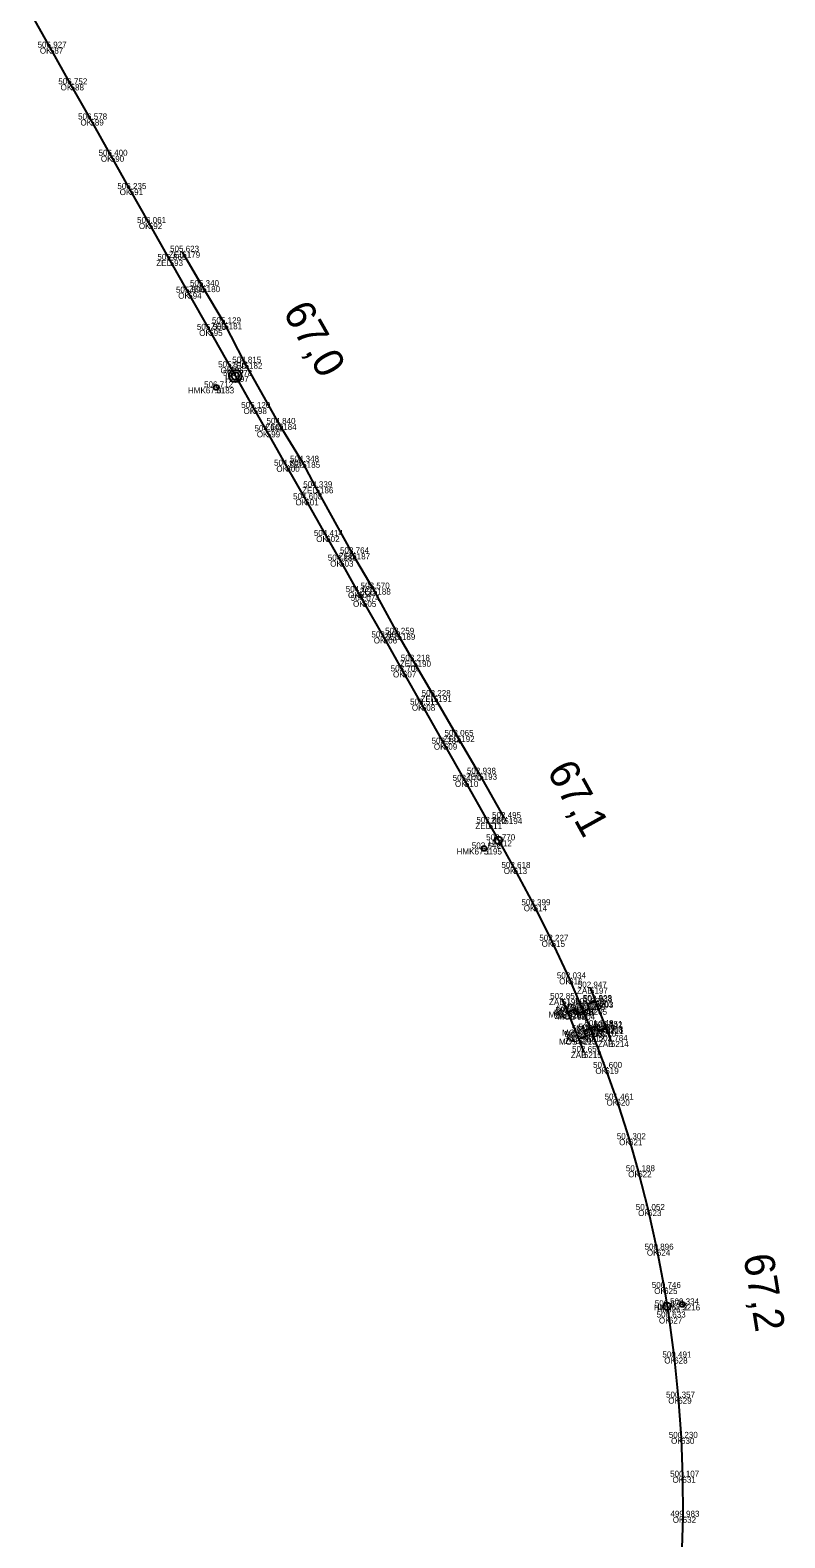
# Model space of a CAD drawing. Extents: x -621782 to -610392, y -1141853 to -1122321.
# Drawn here: x -621496.5 to -621345.8, y -1124121.2 to -1123820.3 of the extents above; entities that cross this region are included whole.
import ezdxf

# ---------------------------------------------------------------- set-up
doc = ezdxf.new("R2010")
doc.units = 0
for name, color, linetype in [('Vrstva 1', 7, 'Continuous'), ('Vrstva 13', 7, 'Continuous'), ('Vrstva 17', 7, 'Continuous'), ('Vrstva 18', 7, 'Continuous'), ('Vrstva 60', 7, 'Continuous'), ('Vrstva 61', 7, 'Continuous'), ('Vrstva 62', 7, 'Continuous'), ('Vrstva 7', 7, 'Continuous')]:
    doc.layers.add(name, color=color, linetype=linetype)

msp = doc.modelspace()

# ---------------------------------------------------------------- linework, layer by layer
at = {"layer": 'Vrstva 1'}
msp.add_lwpolyline([(-621496.51, -1123816.85), (-621492.58, -1123823.83), (-621488.44, -1123831.16), (-621484.49, -1123838.17), (-621480.41, -1123845.41), (-621476.64, -1123852.06), (-621472.82, -1123858.84), (-621468.66, -1123866.19), (-621464.95, -1123872.74), (-621460.76, -1123880.15), (-621456.52, -1123887.64), (-621455.54, -1123889.36), (-621451.92, -1123895.75), (-621449.27, -1123900.4), (-621445.37, -1123907.28), (-621441.56, -1123913.97), (-621437.4, -1123921.29), (-621434.62, -1123926.2), (-621431.05, -1123932.48), (-621430.06, -1123934.23), (-621425.92, -1123941.53), (-621422.08, -1123948.31), (-621418.3, -1123954.96), (-621413.91, -1123962.73), (-621409.7, -1123970.15), (-621404.96, -1123978.54), (-621403.01, -1123982.01), (-621399.96, -1123987.53), (-621395.96, -1123994.97), (-621392.39, -1124002.07), (-621388.89, -1124009.57), (-621386.19, -1124015.81), (-621384.56, -1124019.81), (-621381.67, -1124027.43), (-621379.45, -1124033.75), (-621376.93, -1124041.66), (-621375.1, -1124048.05), (-621373.13, -1124055.8), (-621371.38, -1124063.7), (-621369.93, -1124071.35), (-621369.33, -1124075), (-621368.97, -1124077.24), (-621367.91, -1124085.22), (-621367.1, -1124093.23), (-621366.55, -1124101.26), (-621366.27, -1124109.02), (-621366.22, -1124117.01), (-621366.44, -1124125.41)], dxfattribs=at)
at = {"layer": 'Vrstva 13'}
msp.add_lwpolyline([(-621466.13, -1123864.56), (-621462.15, -1123871.42), (-621457.76, -1123878.84), (-621453.7, -1123886.7), (-621446.87, -1123898.92), (-621442.18, -1123906.48), (-621439.53, -1123911.57), (-621432.2, -1123924.75), (-621428.07, -1123931.78), (-621423.17, -1123940.81), (-621420.04, -1123946.19), (-621415.89, -1123953.23), (-621411.33, -1123961.18), (-621406.85, -1123968.73), (-621401.83, -1123977.58)], dxfattribs=at)
at = {"layer": 'Vrstva 17'}
for points in [[(-621384.72, -1124011.41), (-621383.62, -1124014.22), (-621381.65, -1124019.25), (-621380.55, -1124022.06)], [(-621390.32, -1124013.67), (-621389.17, -1124016.47), (-621387.1, -1124021.43), (-621385.95, -1124024.26)]]:
    msp.add_lwpolyline(points, dxfattribs=at)
at = {"layer": 'Vrstva 18'}
for points in [[(-621389.06, -1124016.19), (-621387.68, -1124015.64), (-621387.27, -1124016.6), (-621384.89, -1124015.63), (-621385.22, -1124014.66), (-621383.7, -1124014.09)], [(-621386.96, -1124021.61), (-621385.48, -1124021.01), (-621385.89, -1124020.04), (-621383.4, -1124019.09), (-621383.06, -1124020.02), (-621381.59, -1124019.45)]]:
    msp.add_lwpolyline(points, dxfattribs=at)
at = {"layer": 'Vrstva 60'}
for p, q in [((-621492.58, -1123823.83), (-621492.58, -1123823.83)), ((-621488.44, -1123831.16), (-621488.44, -1123831.16)), ((-621484.49, -1123838.17), (-621484.49, -1123838.17)), ((-621480.41, -1123845.41), (-621480.41, -1123845.41)), ((-621476.64, -1123852.06), (-621476.64, -1123852.06)), ((-621472.82, -1123858.84), (-621472.82, -1123858.84)), ((-621466.13, -1123864.56), (-621466.13, -1123864.56)), ((-621468.66, -1123866.19), (-621468.66, -1123866.19)), ((-621462.15, -1123871.42), (-621462.15, -1123871.42)), ((-621464.95, -1123872.74), (-621464.95, -1123872.74)), ((-621460.76, -1123880.15), (-621460.76, -1123880.15)), ((-621457.76, -1123878.84), (-621457.76, -1123878.84)), ((-621453.7, -1123886.7), (-621453.7, -1123886.7)), ((-621456.52, -1123887.64), (-621456.52, -1123887.64)), ((-621455.54, -1123889.36), (-621455.54, -1123889.36)), ((-621459.34, -1123891.63), (-621459.34, -1123891.63)), ((-621451.92, -1123895.75), (-621451.92, -1123895.75)), ((-621446.87, -1123898.92), (-621446.87, -1123898.92)), ((-621449.27, -1123900.4), (-621449.27, -1123900.4)), ((-621445.37, -1123907.28), (-621445.37, -1123907.28)), ((-621442.18, -1123906.48), (-621442.18, -1123906.48)), ((-621441.56, -1123913.97), (-621441.56, -1123913.97)), ((-621439.53, -1123911.57), (-621439.53, -1123911.57)), ((-621437.4, -1123921.29), (-621437.4, -1123921.29)), ((-621434.62, -1123926.2), (-621434.62, -1123926.2)), ((-621432.2, -1123924.75), (-621432.2, -1123924.75)), ((-621428.07, -1123931.78), (-621428.07, -1123931.78)), ((-621431.05, -1123932.48), (-621431.05, -1123932.48)), ((-621430.06, -1123934.23), (-621430.06, -1123934.23)), ((-621423.17, -1123940.81), (-621423.17, -1123940.81)), ((-621425.92, -1123941.53), (-621425.92, -1123941.53)), ((-621420.04, -1123946.19), (-621420.04, -1123946.19)), ((-621422.08, -1123948.31), (-621422.08, -1123948.31)), ((-621415.89, -1123953.23), (-621415.89, -1123953.23)), ((-621418.3, -1123954.96), (-621418.3, -1123954.96)), ((-621411.33, -1123961.18), (-621411.33, -1123961.18)), ((-621413.91, -1123962.73), (-621413.91, -1123962.73)), ((-621409.7, -1123970.15), (-621409.7, -1123970.15)), ((-621406.85, -1123968.73), (-621406.85, -1123968.73)), ((-621404.96, -1123978.54), (-621404.96, -1123978.54)), ((-621401.83, -1123977.58), (-621401.83, -1123977.58)), ((-621403.01, -1123982.01), (-621403.01, -1123982.01)), ((-621405.88, -1123983.64), (-621405.88, -1123983.64)), ((-621399.96, -1123987.53), (-621399.96, -1123987.53)), ((-621395.96, -1123994.97), (-621395.96, -1123994.97)), ((-621392.39, -1124002.07), (-621392.39, -1124002.07)), ((-621388.89, -1124009.57), (-621388.89, -1124009.57)), ((-621384.72, -1124011.41), (-621384.72, -1124011.41)), ((-621390.32, -1124013.67), (-621390.32, -1124013.67)), ((-621389.17, -1124016.47), (-621389.17, -1124016.47)), ((-621389.06, -1124016.19), (-621389.06, -1124016.19)), ((-621387.68, -1124015.64), (-621387.68, -1124015.64)), ((-621386.19, -1124015.81), (-621386.19, -1124015.81)), ((-621385.22, -1124014.66), (-621385.22, -1124014.66)), ((-621384.89, -1124015.63), (-621384.89, -1124015.63)), ((-621383.7, -1124014.09), (-621383.7, -1124014.09)), ((-621383.62, -1124014.22), (-621383.62, -1124014.22)), ((-621387.27, -1124016.6), (-621387.27, -1124016.6)), ((-621383.4, -1124019.09), (-621383.4, -1124019.09)), ((-621381.65, -1124019.25), (-621381.65, -1124019.25)), ((-621381.59, -1124019.45), (-621381.59, -1124019.45)), ((-621387.1, -1124021.43), (-621387.1, -1124021.43)), ((-621386.96, -1124021.61), (-621386.96, -1124021.61)), ((-621385.89, -1124020.04), (-621385.89, -1124020.04)), ((-621385.48, -1124021.01), (-621385.48, -1124021.01)), ((-621384.56, -1124019.81), (-621384.56, -1124019.81)), ((-621383.06, -1124020.02), (-621383.06, -1124020.02)), ((-621380.55, -1124022.06), (-621380.55, -1124022.06)), ((-621385.95, -1124024.26), (-621385.95, -1124024.26)), ((-621381.67, -1124027.43), (-621381.67, -1124027.43)), ((-621379.45, -1124033.75), (-621379.45, -1124033.75)), ((-621376.93, -1124041.66), (-621376.93, -1124041.66)), ((-621375.1, -1124048.05), (-621375.1, -1124048.05)), ((-621373.13, -1124055.8), (-621373.13, -1124055.8)), ((-621371.38, -1124063.7), (-621371.38, -1124063.7)), ((-621369.93, -1124071.35), (-621369.93, -1124071.35)), ((-621369.33, -1124075), (-621369.33, -1124075)), ((-621366.3, -1124074.63), (-621366.3, -1124074.63)), ((-621368.97, -1124077.24), (-621368.97, -1124077.24)), ((-621367.91, -1124085.22), (-621367.91, -1124085.22)), ((-621367.1, -1124093.23), (-621367.1, -1124093.23)), ((-621366.55, -1124101.26), (-621366.55, -1124101.26)), ((-621366.27, -1124109.02), (-621366.27, -1124109.02)), ((-621366.22, -1124117.01), (-621366.22, -1124117.01))]:
    msp.add_line(p, q, dxfattribs=at)
at = {"layer": 'Vrstva 7'}
for p, q in [((-621459.37, -1123891.58), (-621459.32, -1123891.67)), ((-621405.9, -1123983.59), (-621405.85, -1123983.68)), ((-621366.31, -1124074.58), (-621366.29, -1124074.68))]:
    msp.add_line(p, q, dxfattribs=at)
for centre, radius in [((-621455.54, -1123889.36), 1.25), ((-621455.54, -1123889.36), 0.752), ((-621459.34, -1123891.63), 0.5), ((-621405.88, -1123983.64), 0.5), ((-621403.01, -1123982.01), 0.75), ((-621369.33, -1124075), 0.75), ((-621366.3, -1124074.63), 0.5)]:
    msp.add_circle(centre, radius, dxfattribs=at)

# ---------------------------------------------------------------- texts
at = {"layer": 'Vrstva 60'}
for s, p in [('587', (-621492.58, -1123825.03)), ('588', (-621488.44, -1123832.36)), ('589', (-621484.49, -1123839.37)), ('590', (-621480.41, -1123846.61)), ('591', (-621476.64, -1123853.26)), ('592', (-621472.82, -1123860.04)), ('5179', (-621466.13, -1123865.76)), ('593', (-621468.66, -1123867.39)), ('5180', (-621462.15, -1123872.62)), ('594', (-621464.95, -1123873.94)), ('595', (-621460.76, -1123881.35)), ('5181', (-621457.76, -1123880.04)), ('5182', (-621453.7, -1123887.9)), ('596', (-621456.52, -1123888.84)), ('597', (-621455.54, -1123890.56)), ('5183', (-621459.34, -1123892.83)), ('598', (-621451.92, -1123896.95)), ('5184', (-621446.87, -1123900.12)), ('599', (-621449.27, -1123901.6)), ('600', (-621445.37, -1123908.48)), ('5185', (-621442.18, -1123907.68)), ('601', (-621441.56, -1123915.17)), ('5186', (-621439.53, -1123912.77)), ('602', (-621437.4, -1123922.49)), ('603', (-621434.62, -1123927.4)), ('5187', (-621432.2, -1123925.95)), ('5188', (-621428.07, -1123932.98)), ('604', (-621431.05, -1123933.68)), ('605', (-621430.06, -1123935.43)), ('5189', (-621423.17, -1123942.01)), ('606', (-621425.92, -1123942.73)), ('5190', (-621420.04, -1123947.39)), ('607', (-621422.08, -1123949.51)), ('5191', (-621415.89, -1123954.43)), ('608', (-621418.3, -1123956.16)), ('5192', (-621411.33, -1123962.38)), ('609', (-621413.91, -1123963.93)), ('610', (-621409.7, -1123971.35)), ('5193', (-621406.85, -1123969.93)), ('611', (-621404.96, -1123979.74)), ('5194', (-621401.83, -1123978.78)), ('612', (-621403.01, -1123983.21)), ('5195', (-621405.88, -1123984.84)), ('613', (-621399.96, -1123988.73)), ('614', (-621395.96, -1123996.17)), ('615', (-621392.39, -1124003.27)), ('616', (-621388.89, -1124010.77)), ('5197', (-621384.72, -1124012.61)), ('5196', (-621390.32, -1124014.87)), ('5202', (-621389.17, -1124017.67)), ('5198', (-621389.06, -1124017.39)), ('5199', (-621387.68, -1124016.84)), ('617', (-621386.19, -1124017.02)), ('5200', (-621385.22, -1124015.86)), ('5205', (-621384.89, -1124016.83)), ('5201', (-621383.7, -1124015.29)), ('5203', (-621383.62, -1124015.42)), ('5204', (-621387.27, -1124017.8)), ('5207', (-621383.4, -1124020.29)), ('5208', (-621381.65, -1124020.45)), ('5211', (-621381.59, -1124020.65)), ('5209', (-621387.1, -1124022.63)), ('5213', (-621386.96, -1124022.81)), ('5206', (-621385.89, -1124021.24)), ('5212', (-621385.48, -1124022.21)), ('618', (-621384.56, -1124021.01)), ('5210', (-621383.06, -1124021.22)), ('5214', (-621380.55, -1124023.26)), ('5215', (-621385.95, -1124025.46)), ('619', (-621381.67, -1124028.63)), ('620', (-621379.45, -1124034.95)), ('621', (-621376.93, -1124042.86)), ('622', (-621375.1, -1124049.25)), ('623', (-621373.13, -1124057)), ('624', (-621371.38, -1124064.9)), ('625', (-621369.93, -1124072.55)), ('626', (-621369.33, -1124076.2)), ('5216', (-621366.3, -1124075.83)), ('627', (-621368.97, -1124078.44)), ('628', (-621367.91, -1124086.42)), ('629', (-621367.1, -1124094.43)), ('630', (-621366.55, -1124102.46)), ('631', (-621366.27, -1124110.22)), ('632', (-621366.22, -1124118.21))]:
    msp.add_text(s, height=1.2, dxfattribs=at).set_placement(p)
at = {"layer": 'Vrstva 61'}
for s, p in [('506.927', (-621495.03, -1123823.83)), ('506.752', (-621490.89, -1123831.16)), ('506.578', (-621486.94, -1123838.17)), ('506.400', (-621482.86, -1123845.41)), ('506.235', (-621479.1, -1123852.06)), ('506.061', (-621475.17, -1123858.84)), ('505.865', (-621471.11, -1123866.19)), ('505.623', (-621468.58, -1123864.56)), ('505.696', (-621467.4, -1123872.74)), ('505.340', (-621464.6, -1123871.42)), ('505.129', (-621460.21, -1123878.84)), ('505.503', (-621463.21, -1123880.15)), ('505.319', (-621458.97, -1123887.64)), ('504.815', (-621456.16, -1123886.7)), ('505.278', (-621457.99, -1123889.36)), ('506.712', (-621461.79, -1123891.63)), ('505.120', (-621454.37, -1123895.75)), ('504.840', (-621449.32, -1123898.92)), ('504.992', (-621451.72, -1123900.4)), ('504.809', (-621447.82, -1123907.28)), ('504.348', (-621444.63, -1123906.48)), ('504.339', (-621441.98, -1123911.57)), ('504.608', (-621444.01, -1123913.97)), ('504.414', (-621439.85, -1123921.29)), ('504.285', (-621437.08, -1123926.2)), ('503.764', (-621434.65, -1123924.75)), ('504.123', (-621433.5, -1123932.48)), ('503.570', (-621430.52, -1123931.78)), ('504.074', (-621432.51, -1123934.23)), ('503.888', (-621428.37, -1123941.53)), ('503.259', (-621425.62, -1123940.81)), ('503.706', (-621424.53, -1123948.31)), ('503.218', (-621422.49, -1123946.19)), ('503.228', (-621418.34, -1123953.23)), ('503.511', (-621420.66, -1123954.96)), ('503.284', (-621416.36, -1123962.73)), ('503.065', (-621413.78, -1123961.18)), ('502.938', (-621409.3, -1123968.73)), ('503.070', (-621412.15, -1123970.15)), ('502.866', (-621407.41, -1123978.54)), ('502.495', (-621404.29, -1123977.58)), ('502.642', (-621408.32, -1123983.64)), ('502.770', (-621405.46, -1123982.01)), ('502.618', (-621402.41, -1123987.53)), ('502.399', (-621398.42, -1123994.97)), ('502.227', (-621394.84, -1124002.07)), ('502.034', (-621391.34, -1124009.57)), ('502.947', (-621387.17, -1124011.41)), ('502.851', (-621392.68, -1124013.67)), ('501.829', (-621387.67, -1124014.66)), ('501.823', (-621386.15, -1124014.09)), ('502.938', (-621386.08, -1124014.22)), ('502.817', (-621391.62, -1124016.47)), ('501.701', (-621391.42, -1124016.19)), ('501.707', (-621390.14, -1124015.64)), ('501.714', (-621389.72, -1124016.6)), ('501.891', (-621388.55, -1124015.81)), ('501.824', (-621387.34, -1124015.63)), ('501.642', (-621388.34, -1124020.04)), ('501.793', (-621387.02, -1124019.81)), ('501.748', (-621385.85, -1124019.09)), ('501.739', (-621385.51, -1124020.02)), ('501.742', (-621384.04, -1124019.45)), ('502.851', (-621384.01, -1124019.25)), ('502.735', (-621389.55, -1124021.43)), ('501.623', (-621389.41, -1124021.61)), ('501.630', (-621387.93, -1124021.01)), ('502.784', (-621383, -1124022.06)), ('502.651', (-621388.31, -1124024.26)), ('501.600', (-621384.12, -1124027.43)), ('501.461', (-621381.81, -1124033.75)), ('501.302', (-621379.38, -1124041.66)), ('501.188', (-621377.56, -1124048.05)), ('501.052', (-621375.58, -1124055.8)), ('500.896', (-621373.83, -1124063.7)), ('500.746', (-621372.38, -1124071.35)), ('500.334', (-621368.75, -1124074.63)), ('500.676', (-621371.79, -1124075)), ('500.633', (-621371.42, -1124077.24)), ('500.491', (-621370.27, -1124085.22)), ('500.357', (-621369.55, -1124093.23)), ('500.230', (-621369, -1124101.26)), ('500.107', (-621368.72, -1124109.02)), ('499.983', (-621368.67, -1124117.01))]:
    msp.add_text(s, height=1.2, dxfattribs=at).set_placement(p)
at = {"layer": 'Vrstva 62'}
for s, p in [('OK', (-621494.56, -1123825.03)), ('OK', (-621490.43, -1123832.36)), ('OK', (-621486.47, -1123839.37)), ('OK', (-621482.39, -1123846.61)), ('OK', (-621478.63, -1123853.26)), ('OK', (-621474.8, -1123860.04)), ('ZED', (-621468.8, -1123865.76)), ('ZED', (-621471.33, -1123867.39)), ('ZED', (-621464.82, -1123872.62)), ('OK', (-621466.94, -1123873.94)), ('OK', (-621462.75, -1123881.35)), ('ZED', (-621460.43, -1123880.04)), ('ZED', (-621456.37, -1123887.9)), ('OK', (-621458.5, -1123888.84)), ('HM', (-621457.57, -1123890.56)), ('HMK67.0', (-621465, -1123892.83)), ('OK', (-621453.9, -1123896.95)), ('ZED', (-621449.54, -1123900.12)), ('OK', (-621451.25, -1123901.6)), ('OK', (-621447.35, -1123908.48)), ('ZED', (-621444.85, -1123907.68)), ('OK', (-621443.54, -1123915.17)), ('ZED', (-621442.2, -1123912.77)), ('OK', (-621439.39, -1123922.49)), ('OK', (-621436.6, -1123927.4)), ('ZED', (-621434.87, -1123925.95)), ('ZED', (-621430.74, -1123932.98)), ('OK', (-621433.04, -1123933.68)), ('OK', (-621432.04, -1123935.43)), ('ZED', (-621425.84, -1123942.01)), ('OK', (-621427.9, -1123942.73)), ('ZED', (-621422.71, -1123947.39)), ('OK', (-621424.06, -1123949.51)), ('ZED', (-621418.56, -1123954.43)), ('OK', (-621420.29, -1123956.16)), ('ZED', (-621414, -1123962.38)), ('OK', (-621415.89, -1123963.93)), ('OK', (-621411.69, -1123971.35)), ('ZED', (-621409.52, -1123969.93)), ('ZED', (-621407.63, -1123979.74)), ('ZED', (-621404.5, -1123978.78)), ('HM', (-621405.04, -1123983.21)), ('HMK67.1', (-621411.35, -1123984.84)), ('OK', (-621401.94, -1123988.73)), ('OK', (-621397.95, -1123996.17)), ('OK', (-621394.38, -1124003.27)), ('OK', (-621390.87, -1124010.77)), ('ZAB', (-621387.32, -1124012.61)), ('MOST', (-621393.01, -1124017.39)), ('ZAB', (-621392.92, -1124014.87)), ('MOSTBS', (-621391.93, -1124017.02)), ('ZAB', (-621391.77, -1124017.67)), ('MOST', (-621391.63, -1124016.84)), ('MOST', (-621389.16, -1124015.86)), ('MOST', (-621388.84, -1124016.83)), ('MOST', (-621387.64, -1124015.29)), ('ZAB', (-621386.23, -1124015.42)), ('MOST', (-621391.22, -1124017.8)), ('MOST', (-621387.34, -1124020.29)), ('MOST', (-621385.53, -1124020.65)), ('ZAB', (-621384.25, -1124020.45)), ('MOST', (-621390.91, -1124022.81)), ('MOSTBS', (-621390.3, -1124021.01)), ('MOST', (-621389.84, -1124021.24)), ('ZAB', (-621389.7, -1124022.63)), ('MOST', (-621389.42, -1124022.21)), ('MOST', (-621387, -1124021.22)), ('ZAB', (-621383.15, -1124023.26)), ('ZAB', (-621388.55, -1124025.46)), ('OK', (-621383.65, -1124028.63)), ('OK', (-621381.43, -1124034.95)), ('OK', (-621378.91, -1124042.86)), ('OK', (-621377.09, -1124049.25)), ('OK', (-621375.11, -1124057)), ('OK', (-621373.36, -1124064.9)), ('OK', (-621371.91, -1124072.55)), ('HMK67.2', (-621371.96, -1124075.83)), ('HM', (-621371.37, -1124076.2)), ('OK', (-621370.96, -1124078.44)), ('OK', (-621369.89, -1124086.42)), ('OK', (-621369.09, -1124094.43)), ('OK', (-621368.54, -1124102.46)), ('OK', (-621368.25, -1124110.22)), ('OK', (-621368.2, -1124118.21))]:
    msp.add_text(s, height=1.2, dxfattribs=at).set_placement(p)
at = {"layer": 'Vrstva 7'}
for s, rotation, p in [('67,0', 299.5562, (-621446.15, -1123876.57)), ('67,1', 298.9047, (-621393.44, -1123968.15)), ('67,2', 279.2073, (-621354.1, -1124064.96))]:
    msp.add_text(s, height=6, rotation=rotation, dxfattribs=at).set_placement(p)

doc.saveas('drawing.dxf')
